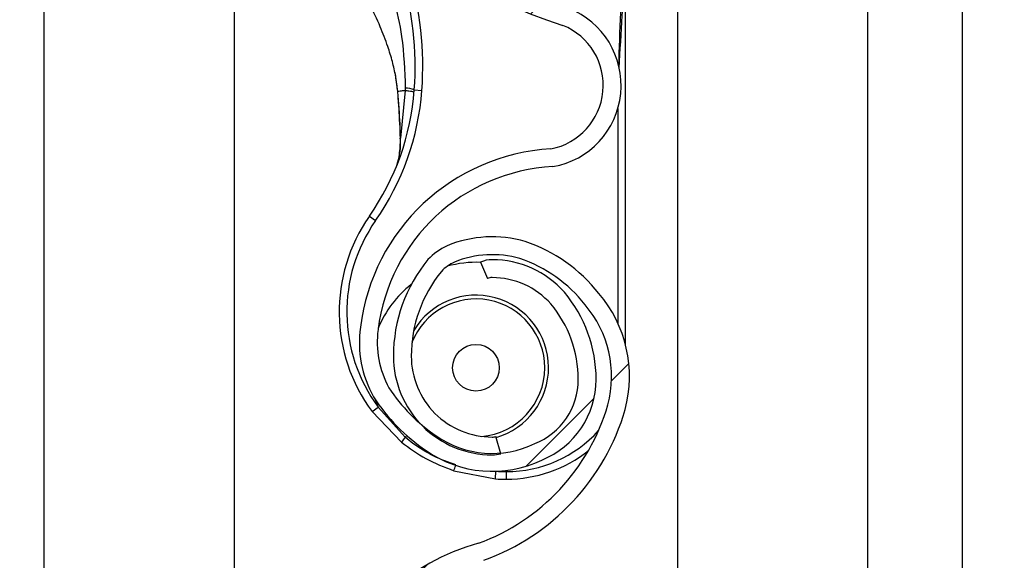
# Model space of a CAD drawing. Header units: inches. Extents: x 170 to 284, y 215 to 248.
# Tile 914 of 1056: x 235.429 to 235.5621, y 240.1417 to 240.2148. Entities that reach past the tile are written whole.
import ezdxf

# ---------------------------------------------------------------- set-up
doc = ezdxf.new("R2010")
doc.units = ezdxf.units.IN
doc.header["$LTSCALE"] = 0.25
doc.header["$MEASUREMENT"] = 0
doc.layers.add('ANNOTATIONS', color=1, linetype='Continuous')
doc.layers.add('LH TOP OF HOOD', color=7, linetype='Continuous')
doc.styles.add('ARIAL', font='arial.ttf', dxfattribs={"height": 0.09375})
doc.dimstyles.new('STANDARD$0', dxfattribs={"dimtxt": 0.09375, "dimasz": 0.09375, "dimexe": 0.03125, "dimexo": 0.046875, "dimgap": 0.09, "dimtad": 0, "dimtih": 1, "dimtoh": 1, "dimdec": 4, "dimzin": 0, "dimdsep": 46, "dimtxsty": 'ARIAL', "dimcen": 0.09, "dimadec": 0, "dimazin": 0, "dimtfac": 1, "dimtdec": 4, "dimtofl": 0, "dimtmove": 0, "dimatfit": 1, "dimfxl": 1, "dimtolj": 1, "dimtzin": 0, "dimarcsym": 0})
pattern_1 = [(45, (225.4196035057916, 238.187647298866), (-0.03026527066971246, 0.03026527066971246), [])]

# ---------------------------------------------------------------- blocks, each defined once
blk = doc.blocks.new('*D70')
at = {"layer": 'ANNOTATIONS', "color": 0, "lineweight": -2, "transparency": 16777216}
for p, q in [((235.475871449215, 243.8427370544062), (236.9163148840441, 243.8427370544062)), ((236.8850648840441, 243.7489870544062), (236.8850648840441, 242.028811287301)), ((236.8850648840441, 239.873775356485), (236.8850648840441, 241.5939511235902)), ((236.1545398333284, 239.780025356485), (236.9163148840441, 239.780025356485))]:
    blk.add_line(p, q, dxfattribs=at)
at = {"layer": 'ANNOTATIONS', "color": 0, "transparency": 16777216}
for points in [[(236.8694398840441, 243.7489870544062), (236.9006898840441, 243.7489870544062), (236.8850648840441, 243.8427370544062)], [(236.8694398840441, 239.873775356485), (236.9006898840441, 239.873775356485), (236.8850648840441, 239.780025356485)]]:
    blk.add_solid(points, dxfattribs=at)
at = {"layer": 'defpoints', "color": 0, "transparency": 16777216}
for p in [(235.428996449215, 243.8427370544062), (236.1076648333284, 239.780025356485), (236.8850648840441, 239.780025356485)]:
    blk.add_point(p, dxfattribs=at)
at = {"layer": 'ANNOTATIONS', "color": 0, "transparency": 16777216, "insert": (236.8850648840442, 241.8113812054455), "char_height": 0.09375, "attachment_point": 5, "style": 'ARIAL'}
blk.add_mtext('\\A1;OPENING\\PHEIGHT', dxfattribs=at)

msp = doc.modelspace()

# ---------------------------------------------------------------- hatches: boundary and pattern name
at = {"layer": 'LH TOP OF HOOD'}
h = msp.add_hatch(dxfattribs=at)
h.set_pattern_fill('ANSI31', color=256, scale=0.34241245, angle=2.8e-322, style=0)
h.set_pattern_definition(pattern_1)
edge = h.paths.add_edge_path(flags=0)
edge.add_arc((235.4928707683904, 240.1781861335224), 0.001712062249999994, 450.0000000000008, 472.2104203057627)
edge.add_line((235.4922235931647, 240.1797711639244), (235.4913110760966, 240.1820060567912))
edge.add_arc((235.4928707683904, 240.1781861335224), 0.004126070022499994, 450, 472.2104203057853, ccw=False)
edge.add_arc((235.4928707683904, 240.1692834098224), 0.01302879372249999, 401.47616737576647, 450, ccw=False)
edge.add_arc((235.4886248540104, 240.1661332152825), 0.01830194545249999, 359.99999999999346, 400.061373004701, ccw=False)
edge.add_arc((235.4951649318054, 240.1661332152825), 0.01176186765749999, 292.1408576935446, 359.99999999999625, ccw=False)
edge.add_arc((235.4928707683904, 240.1693861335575), 0.01566536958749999, 235.25706803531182, 295.4307998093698, ccw=False)
edge.add_arc((235.4981096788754, 240.1775013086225), 0.02532140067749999, 212.8542481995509, 235.9809333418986, ccw=False)
edge.add_arc((235.4899602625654, 240.1711324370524), 0.01504902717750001, 172.1557183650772, 209.3146496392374, ccw=False)
edge.add_arc((235.5023898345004, 240.1697970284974), 0.02754708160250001, 453.3085031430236, 532.9325737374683, ccw=False)
edge.add_arc((235.4991369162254, 240.2058873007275), 0.008748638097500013, 280.9586189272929, 427.9414322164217)
edge.add_arc((235.5189966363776, 240.2682406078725), 0.05672062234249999, 179.5706357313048, 253.00989973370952, ccw=False)
edge.add_arc((235.6773283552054, 240.2694390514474), 0.2150521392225, 163.4260275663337, 180.2060536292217, ccw=False)
edge.add_arc((235.4985548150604, 240.3215884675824), 0.02884824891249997, 465.1588434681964, 521.4137567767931, ccw=False)
edge.add_arc((235.4812287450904, 240.3761347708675), 0.0284373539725, 290.1205938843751, 343.7190675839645)
edge.add_arc((235.4940692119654, 240.3719573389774), 0.01494630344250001, 345.2914408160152, 400.547192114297)
edge.add_arc((235.4906450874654, 240.3701425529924), 0.0187470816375, 397.9578745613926, 431.4396159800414)
edge.add_arc((235.4928707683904, 240.3749705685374), 0.0134739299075, 433.8775574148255, 472.2736457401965)
edge.add_arc((235.4903026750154, 240.3819900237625), 0.006011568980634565, 474.98253258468, 495.7175736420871)
edge.add_arc((235.5000956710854, 240.3747308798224), 0.01816498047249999, 500.8992600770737, 539.9999999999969)
edge.add_arc((235.4928707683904, 240.3747308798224), 0.01094007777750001, 539.9999999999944, 629.9999999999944)
edge.add_arc((235.4928707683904, 240.3656569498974), 0.001866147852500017, 269.9999999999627, 285.6422464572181)
edge.add_line((235.4933739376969, 240.36385991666), (235.4940248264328, 240.3615353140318))
edge.add_arc((235.4928707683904, 240.3656569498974), 0.004280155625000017, 269.9999999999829, 285.6422464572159, ccw=False)
edge.add_arc((235.4928707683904, 240.3747308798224), 0.01335408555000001, 179.9999999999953, 269.999999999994, ccw=False)
edge.add_arc((235.5000956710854, 240.3747308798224), 0.020578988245, 500.6113583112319, 539.9999999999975, ccw=False)
edge.add_arc((235.4903026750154, 240.3819900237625), 0.008425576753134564, 474.5776671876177, 496.4997109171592, ccw=False)
edge.add_arc((235.4928707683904, 240.3749705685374), 0.01588793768, 433.69030225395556, 472.47058069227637, ccw=False)
edge.add_arc((235.4906450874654, 240.3701425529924), 0.02116108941, 398.1045307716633, 431.5771717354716, ccw=False)
edge.add_arc((235.4940692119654, 240.3719573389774), 0.01736031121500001, 345.18024813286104, 400.3658533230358, ccw=False)
edge.add_arc((235.4812287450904, 240.3761347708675), 0.030851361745, 289.91815728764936, 343.77953759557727, ccw=False)
edge.add_arc((235.4985548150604, 240.3215884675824), 0.02643424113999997, 464.9417095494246, 521.3236131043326)
edge.add_arc((235.6773283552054, 240.2694390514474), 0.21263813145, 523.4376684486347, 540.2096895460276)
edge.add_arc((235.5189966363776, 240.2682406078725), 0.05430661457, 539.5566266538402, 613.1145348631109)
edge.add_arc((235.4991369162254, 240.2058873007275), 0.01116264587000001, 280.06103888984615, 428.529087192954, ccw=False)
edge.add_arc((235.5023898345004, 240.1697970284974), 0.02513307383, 452.9714001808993, 532.9706577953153)
edge.add_arc((235.4899602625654, 240.1711324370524), 0.01263501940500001, 532.0830472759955, 568.9826967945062)
edge.add_arc((235.4981096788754, 240.1775013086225), 0.022907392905, 213.0443063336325, 236.0197152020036)
edge.add_arc((235.4928707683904, 240.1693861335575), 0.01325136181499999, 235.1922404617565, 295.735249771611)
edge.add_arc((235.4951649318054, 240.1661332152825), 0.009347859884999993, 291.7225241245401, 359.9999999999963)
edge.add_arc((235.4886248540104, 240.1661332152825), 0.01588793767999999, 359.9999999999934, 399.952178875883)
edge.add_arc((235.4928707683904, 240.1692834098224), 0.01061478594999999, 401.6345013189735, 450.0000000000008)
h = msp.add_hatch(dxfattribs=at)
h.set_pattern_fill('ANSI31', color=256, scale=0.34241245, angle=2.8e-322, style=0)
h.set_pattern_definition(pattern_1)
edge = h.paths.add_edge_path(flags=0)
edge.add_arc((235.4928707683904, 239.9727386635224), 0.001712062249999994, 450.0000000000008, 472.2104203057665)
edge.add_line((235.4922235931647, 239.9743236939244), (235.4913110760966, 239.9765585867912))
edge.add_arc((235.4928707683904, 239.9727386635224), 0.004126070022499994, 450, 472.2104203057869, ccw=False)
edge.add_arc((235.4928707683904, 239.9638359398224), 0.01302879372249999, 401.47616737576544, 450, ccw=False)
edge.add_arc((235.4886248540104, 239.9606857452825), 0.01830194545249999, 359.99999999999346, 400.061373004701, ccw=False)
edge.add_arc((235.4951649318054, 239.9606857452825), 0.01176186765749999, 292.1408576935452, 359.99999999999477, ccw=False)
edge.add_arc((235.4928707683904, 239.9639386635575), 0.01566536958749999, 235.2570680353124, 295.4307998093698, ccw=False)
edge.add_arc((235.4981096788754, 239.9720538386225), 0.02532140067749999, 212.8542481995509, 235.9809333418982, ccw=False)
edge.add_arc((235.4899602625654, 239.9656849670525), 0.01504902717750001, 172.1557183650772, 209.3146496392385, ccw=False)
edge.add_arc((235.5023898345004, 239.9643495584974), 0.02754708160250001, 453.3085031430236, 532.9325737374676, ccw=False)
edge.add_arc((235.4991369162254, 240.0004398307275), 0.008748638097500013, 280.9586189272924, 427.9414322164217)
edge.add_arc((235.5189966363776, 240.0627931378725), 0.05672062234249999, 179.5706357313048, 253.0098997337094, ccw=False)
edge.add_arc((235.6773283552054, 240.0639915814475), 0.2150521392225, 163.4260275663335, 180.2060536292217, ccw=False)
edge.add_arc((235.4985548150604, 240.1161409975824), 0.02884824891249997, 465.1588434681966, 521.4137567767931, ccw=False)
edge.add_arc((235.4812287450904, 240.1706873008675), 0.0284373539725, 290.1205938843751, 343.7190675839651)
edge.add_arc((235.4940692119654, 240.1665098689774), 0.01494630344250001, 345.2914408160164, 400.5471921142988)
edge.add_arc((235.4906450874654, 240.1646950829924), 0.0187470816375, 397.957874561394, 431.4396159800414)
edge.add_arc((235.4928707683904, 240.1695230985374), 0.0134739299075, 433.8775574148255, 472.2736457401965)
edge.add_arc((235.4903026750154, 240.1765425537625), 0.006011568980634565, 474.9825325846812, 495.7175736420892)
edge.add_arc((235.5000956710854, 240.1692834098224), 0.01816498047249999, 500.8992600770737, 539.999999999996)
edge.add_arc((235.4928707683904, 240.1692834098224), 0.01094007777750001, 539.9999999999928, 629.9999999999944)
edge.add_arc((235.4928707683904, 240.1602094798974), 0.001866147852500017, 269.9999999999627, 285.6422464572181)
edge.add_line((235.4933739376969, 240.15841244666), (235.4940248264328, 240.1560878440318))
edge.add_arc((235.4928707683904, 240.1602094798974), 0.004280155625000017, 269.9999999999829, 285.642246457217, ccw=False)
edge.add_arc((235.4928707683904, 240.1692834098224), 0.01335408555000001, 179.9999999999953, 269.999999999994, ccw=False)
edge.add_arc((235.5000956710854, 240.1692834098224), 0.020578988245, 500.61135831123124, 539.9999999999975, ccw=False)
edge.add_arc((235.4903026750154, 240.1765425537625), 0.008425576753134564, 474.5776671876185, 496.4997109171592, ccw=False)
edge.add_arc((235.4928707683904, 240.1695230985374), 0.01588793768, 433.69030225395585, 472.47058069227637, ccw=False)
edge.add_arc((235.4906450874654, 240.1646950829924), 0.02116108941, 398.1045307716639, 431.5771717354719, ccw=False)
edge.add_arc((235.4940692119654, 240.1665098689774), 0.01736031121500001, 345.18024813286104, 400.3658533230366, ccw=False)
edge.add_arc((235.4812287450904, 240.1706873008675), 0.030851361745, 289.91815728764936, 343.77953759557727, ccw=False)
edge.add_arc((235.4985548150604, 240.1161409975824), 0.02643424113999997, 464.9417095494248, 521.3236131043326)
edge.add_arc((235.6773283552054, 240.0639915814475), 0.21263813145, 523.4376684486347, 540.2096895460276)
edge.add_arc((235.5189966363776, 240.0627931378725), 0.05430661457, 539.5566266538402, 613.1145348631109)
edge.add_arc((235.4991369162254, 240.0004398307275), 0.01116264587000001, 280.0610388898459, 428.5290871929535, ccw=False)
edge.add_arc((235.5023898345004, 239.9643495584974), 0.02513307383, 452.9714001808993, 532.9706577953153)
edge.add_arc((235.4899602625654, 239.9656849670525), 0.01263501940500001, 532.0830472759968, 568.9826967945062)
edge.add_arc((235.4981096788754, 239.9720538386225), 0.022907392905, 213.0443063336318, 236.0197152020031)
edge.add_arc((235.4928707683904, 239.9639386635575), 0.01325136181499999, 235.1922404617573, 295.7352497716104)
edge.add_arc((235.4951649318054, 239.9606857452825), 0.009347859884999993, 291.7225241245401, 359.9999999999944)
edge.add_arc((235.4886248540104, 239.9606857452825), 0.01588793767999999, 359.9999999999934, 399.952178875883)
edge.add_arc((235.4928707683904, 239.9638359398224), 0.01061478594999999, 401.6345013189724, 450.0000000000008)

# ---------------------------------------------------------------- linework, layer by layer
for p, q in [((235.5564384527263, 239.8275350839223), (235.5564384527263, 244.0802977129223)), ((235.5179170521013, 244.0327879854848), (235.5179170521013, 239.8681965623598)), ((235.5435979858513, 244.0327879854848), (235.5435979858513, 239.8275350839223)), ((235.5564384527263, 239.8275350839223), (235.5564384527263, 244.0327879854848)), ((235.4323139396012, 239.8275350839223), (235.4323139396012, 243.9380293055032)), ((235.4579948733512, 240.2628695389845), (235.4579948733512, 240.0704956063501)), ((235.5108807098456, 240.1708404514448), (235.5108807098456, 240.2232626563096)), ((235.4797133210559, 240.2076133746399), (235.4800781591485, 240.2050342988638)), ((235.4801201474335, 240.2048819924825), (235.4801061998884, 240.2050492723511)), ((235.4811213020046, 240.2051781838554), (235.480471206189, 240.1987441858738)), ((235.4823430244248, 240.2052773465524), (235.4833674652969, 240.2052016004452)), ((235.5098534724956, 240.2027631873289), (235.5098534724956, 240.1737374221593)), ((235.476262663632, 240.1881892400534), (235.4771046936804, 240.1876008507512)), ((235.4913110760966, 240.1820060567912), (235.4922235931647, 240.1797711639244)), ((235.4771110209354, 240.1633510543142), (235.4774520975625, 240.162405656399)), ((235.4766266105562, 240.1617942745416), (235.4774520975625, 240.162405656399)), ((235.4766266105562, 240.1617942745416), (235.4806049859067, 240.157649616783)), ((235.4811113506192, 240.1583135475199), (235.4774520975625, 240.162405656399)), ((235.4811113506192, 240.1583135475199), (235.4813350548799, 240.158533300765)), ((235.4940248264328, 240.1560878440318), (235.4933739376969, 240.15841244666)), ((235.4876723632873, 240.1537946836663), (235.4933109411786, 240.1526937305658)), ((235.4933109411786, 240.1526937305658), (235.4933780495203, 240.153718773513)), ((235.4947873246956, 240.1526454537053), (235.4947873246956, 240.1536726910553))]:
    msp.add_line(p, q, dxfattribs=at)
at = {"layer": 'LH TOP OF HOOD', "flags": 128}
msp.add_lwpolyline([(235.4804376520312, 240.1986755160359), (235.4804098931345, 240.1986830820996), (235.4803908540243, 240.1986914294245), (235.4803810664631, 240.1987003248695), (235.4803808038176, 240.1987095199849), (235.4803900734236, 240.1987187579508), (235.4804086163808, 240.1987277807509), (235.4804359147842, 240.1987363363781), (235.480471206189, 240.1987441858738)], dxfattribs=at)
at = {"layer": 'LH TOP OF HOOD'}
msp.add_circle((235.4906783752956, 240.1677116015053), 0.00315523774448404, dxfattribs=at)
for centre, radius, start, end in [((235.5189966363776, 240.2682406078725), 0.0567206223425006, 179.5706357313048, 253.009899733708), ((235.4393165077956, 240.2084586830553), 0.04417120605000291, 355.7713036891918, 16.94846748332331), ((235.4393165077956, 240.2084586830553), 0.04314396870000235, 355.771303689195, 16.94846748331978), ((235.4991369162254, 240.2058873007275), 0.01116264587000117, 280.0610388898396, 68.52908719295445), ((235.4991369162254, 240.2058873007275), 0.008748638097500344, 280.9586189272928, 67.94143221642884), ((235.4810641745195, 240.2020184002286), 0.003500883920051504, 68.57435782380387, 89.0426180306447), ((235.448194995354, 240.2078022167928), 0.03424124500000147, 325.055123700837, 355.771303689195), ((235.448194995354, 240.2078022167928), 0.03526848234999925, 325.0551237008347, 355.7713036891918), ((235.4801298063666, 240.2047042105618), 0.000178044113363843, 93.10983558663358, 110.0707638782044), ((235.4800831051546, 240.2049013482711), 3.319259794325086e-05, 244.2889319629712, 282.2874080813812), ((235.5023898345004, 240.1697970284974), 0.02754708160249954, 93.3085031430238, 172.9325737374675), ((235.5023898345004, 240.1697970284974), 0.02513307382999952, 92.9714001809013, 172.9706577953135), ((235.4947873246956, 240.1752446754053), 0.02259922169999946, 145.0551237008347, 216.5248216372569), ((235.4947873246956, 240.1752446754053), 0.02157198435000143, 145.0551237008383, 216.5248216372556), ((235.4928707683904, 240.1695230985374), 0.01588793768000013, 73.69030225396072, 112.4705806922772), ((235.4903026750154, 240.1765425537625), 0.008425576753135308, 114.5776671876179, 136.4997109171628), ((235.4906450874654, 240.1646950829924), 0.02116108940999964, 38.10453077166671, 71.57717173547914), ((235.4928707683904, 240.1695230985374), 0.01347392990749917, 73.87755741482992, 112.2736457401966), ((235.5000956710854, 240.1692834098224), 0.02057898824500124, 140.6113583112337, 179.999999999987), ((235.4903026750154, 240.1765425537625), 0.006011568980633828, 114.9825325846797, 135.7175736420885), ((235.4906783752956, 240.1677116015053), 0.01425087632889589, 87.35889654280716, 105.8277214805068), ((235.4928707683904, 240.1781861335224), 0.004126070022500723, 90, 112.2104203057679), ((235.4928707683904, 240.1692834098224), 0.01302879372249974, 41.47616737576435, 90), ((235.4906450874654, 240.1646950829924), 0.01874708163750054, 37.95787456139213, 71.43961598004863), ((235.5000956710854, 240.1692834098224), 0.01816498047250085, 140.8992600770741, 179.9999999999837), ((235.4906783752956, 240.1677116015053), 0.01425087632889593, 127.833393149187, 157.9527497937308), ((235.4928707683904, 240.1781861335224), 0.001712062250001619, 90, 112.2104203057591), ((235.4928707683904, 240.1692834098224), 0.01061478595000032, 41.6345013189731, 90), ((235.4906783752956, 240.1677116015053), 0.009810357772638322, 286.1585342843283, 149.0324419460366), ((235.4886248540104, 240.1661332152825), 0.01830194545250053, 359.999999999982, 40.06137300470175), ((235.4940692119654, 240.1665098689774), 0.01736031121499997, 345.180248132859, 40.36585332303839), ((235.4906783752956, 240.1677116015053), 0.009303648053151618, 0, 158.4588253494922), ((235.4886248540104, 240.1661332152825), 0.01588793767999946, 359.9999999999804, 39.95217887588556), ((235.4940692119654, 240.1665098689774), 0.01494630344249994, 345.2914408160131, 40.54719211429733), ((235.4899602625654, 240.1711324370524), 0.01504902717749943, 172.1557183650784, 209.3146496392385), ((235.4899602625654, 240.1711324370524), 0.01263501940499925, 172.0830472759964, 208.9826967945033), ((235.4928707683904, 240.1692834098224), 0.01335408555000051, 179.9999999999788, 269.9999999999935), ((235.4928707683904, 240.1692834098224), 0.01094007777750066, 179.9999999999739, 269.9999999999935), ((235.4906783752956, 240.1677116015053), 0.009303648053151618, 274.6412262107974, 0), ((235.4951649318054, 240.1661332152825), 0.009347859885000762, 291.7225241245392, 359.999999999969), ((235.4951649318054, 240.1661332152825), 0.01176186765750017, 292.1408576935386, 359.9999999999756), ((235.4981096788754, 240.1775013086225), 0.02290739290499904, 213.0443063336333, 236.0197152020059), ((235.4981096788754, 240.1775013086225), 0.02532140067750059, 212.8542481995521, 235.9809333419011), ((235.4812287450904, 240.1706873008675), 0.02843735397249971, 290.1205938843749, 343.7190675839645), ((235.4812287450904, 240.1706873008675), 0.03085136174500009, 289.91815728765, 343.7795375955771), ((235.4947873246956, 240.1704509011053), 0.01677821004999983, 269.9999999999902, 317.9734601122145), ((235.4877853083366, 240.1526984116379), 0.008721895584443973, 139.9244128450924, 145.4117204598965), ((235.4928707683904, 240.1693861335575), 0.01325136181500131, 235.1922404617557, 295.7352497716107), ((235.4928707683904, 240.1602094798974), 0.001866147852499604, 269.9999999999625, 285.6422464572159), ((235.4928707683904, 240.1693861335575), 0.01566536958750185, 235.2570680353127, 295.4307998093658), ((235.4928707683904, 240.1602094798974), 0.00428015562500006, 269.9999999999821, 285.6422464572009), ((235.4947873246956, 240.1704509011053), 0.01780544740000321, 269.9999999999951, 308.592188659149), ((235.4800768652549, 240.156968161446), 0.00823180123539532, 337.3243224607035, 342.6867957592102), ((235.4947873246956, 240.1752446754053), 0.0215719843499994, 266.2542590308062, 269.9999999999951), ((235.4947873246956, 240.1752446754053), 0.02259922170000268, 266.2542590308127, 270), ((235.4985548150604, 240.1161409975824), 0.02884824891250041, 105.1588434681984, 161.4137567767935)]:
    msp.add_arc(centre, radius, start, end, dxfattribs=at)
for points, knots in [([(235.5100364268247, 240.2082416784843), (235.5101730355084, 240.2106028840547), (235.510379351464, 240.2141689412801), (235.5106239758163, 240.2183862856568), (235.5107572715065, 240.2205964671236), (235.5108247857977, 240.2217969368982), (235.5108516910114, 240.2224546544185), (235.5108646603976, 240.2228177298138), (235.5108712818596, 240.2230181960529), (235.5108748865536, 240.2231292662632), (235.5108770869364, 240.2231954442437), (235.5108784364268, 240.2232338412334), (235.5108793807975, 240.2232573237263), (235.5108799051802, 240.2232683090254), (235.5108802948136, 240.2232735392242), (235.5108805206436, 240.2232740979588), (235.5108806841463, 240.2232708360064), (235.5108806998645, 240.2232658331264), (235.5108807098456, 240.2232626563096)], [0, 0, 0, 0, 0.4681368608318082, 0.707012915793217, 0.8371325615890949, 0.9079072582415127, 0.9470740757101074, 0.9687898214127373, 0.9808770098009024, 0.9876679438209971, 0.9915546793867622, 0.9947708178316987, 0.9959953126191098, 0.9972287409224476, 0.9978484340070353, 0.9984730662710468, 0.9990304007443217, 1, 1, 1, 1]), ([(235.4790294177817, 240.2190869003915), (235.4790294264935, 240.21908687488), (235.479215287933, 240.2185425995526), (235.4798887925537, 240.2163837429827), (235.4808758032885, 240.2118759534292), (235.4810320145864, 240.2078532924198), (235.4811226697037, 240.2055187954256)], [0, 0, 0, 0, 5.869764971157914e-06, 0.1252288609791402, 0.4923383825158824, 1, 1, 1, 1]), ([(235.5103363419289, 240.2183565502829), (235.5102929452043, 240.2174819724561), (235.5101287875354, 240.2141736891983), (235.5100294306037, 240.2108627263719), (235.5099563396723, 240.2084270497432)], [0, 0, 0, 0, 0.2643600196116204, 1, 1, 1, 1]), ([(235.4801061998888, 240.2050492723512), (235.4800249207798, 240.2057438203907), (235.479864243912, 240.2071168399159), (235.4793893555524, 240.2091489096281), (235.4787046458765, 240.211392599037), (235.4776923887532, 240.2139964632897), (235.4768279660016, 240.2158321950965), (235.4763571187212, 240.216832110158)], [0, 0, 0, 0, 0.1627420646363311, 0.3217171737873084, 0.4905672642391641, 0.7225142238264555, 0.9999999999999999, 0.9999999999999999, 0.9999999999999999, 0.9999999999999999]), ([(235.4811226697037, 240.2055187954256), (235.4811224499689, 240.2054052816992), (235.4811222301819, 240.2052917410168), (235.4811213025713, 240.2051782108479), (235.4811213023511, 240.2051781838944)], [0, 0, 0, 0, 0.9997625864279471, 1, 1, 1, 1]), ([(235.4800781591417, 240.2050342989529), (235.480070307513, 240.2050346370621), (235.4800543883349, 240.2050353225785), (235.4800535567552, 240.2050385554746), (235.4800690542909, 240.2050431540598), (235.4800939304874, 240.2050472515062), (235.4801061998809, 240.2050492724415)], [0, 0, 0, 0, 0.2466091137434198, 0.5000000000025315, 0.7533908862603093, 1, 1, 1, 1]), ([(235.4800901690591, 240.204868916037), (235.4801497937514, 240.2041477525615), (235.4803211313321, 240.2020754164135), (235.4803916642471, 240.2000173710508), (235.4804376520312, 240.1986755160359)], [0, 0, 0, 0, 0.3479954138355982, 1, 1, 1, 1]), ([(235.4811213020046, 240.2051781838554), (235.4810668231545, 240.2051719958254), (235.480814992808, 240.2051433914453), (235.4804502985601, 240.2050986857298), (235.4802100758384, 240.2050641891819), (235.4801061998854, 240.2050492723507)], [0, 0, 0, 0, 0.1354579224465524, 0.6261588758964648, 1, 1, 1, 1]), ([(235.480471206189, 240.1987441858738), (235.4804178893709, 240.2000741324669), (235.4803362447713, 240.2021106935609), (235.4801758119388, 240.2041681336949), (235.4801201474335, 240.2048819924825)], [0, 0, 0, 0, 0.6530354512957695, 1, 1, 1, 1]), ([(235.4799721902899, 240.195047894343), (235.4800438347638, 240.1952754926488), (235.480307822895, 240.1961141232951), (235.4804402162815, 240.1974515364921), (235.4804646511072, 240.1984707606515), (235.480471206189, 240.1987441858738)], [0, 0, 0, 0, 0.2141804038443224, 0.7891897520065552, 1, 1, 1, 1]), ([(235.4804376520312, 240.1986755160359), (235.4804429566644, 240.1983945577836), (235.4804593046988, 240.1975286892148), (235.4803390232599, 240.1967152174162), (235.4802577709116, 240.196165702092)], [0, 0, 0, 0, 0.3244814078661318, 1, 1, 1, 1]), ([(235.4806049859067, 240.157649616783), (235.4816778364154, 240.1568608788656), (235.4838591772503, 240.1552572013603), (235.4863875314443, 240.1542874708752), (235.4876723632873, 240.1537946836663)], [0, 0, 0, 0, 0.4918307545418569, 1, 1, 1, 1]), ([(235.4879564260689, 240.1545798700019), (235.4869478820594, 240.1549432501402), (235.4849015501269, 240.1556805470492), (235.4826565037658, 240.1570649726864), (235.4814557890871, 240.1580352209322), (235.4811113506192, 240.1583135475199)], [0, 0, 0, 0, 0.4093476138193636, 0.8305647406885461, 1, 1, 1, 1])]:
    msp.add_open_spline(points, degree=3, knots=knots, dxfattribs=at)
msp.add_open_spline([(235.4823141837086, 240.2049136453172), (235.4822997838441, 240.2049310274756), (235.482270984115, 240.2049657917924), (235.4820221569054, 240.20503219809), (235.4816462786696, 240.2051043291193), (235.4812962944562, 240.2051535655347), (235.4811213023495, 240.2051781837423)], degree=3, dxfattribs=at)

# ---------------------------------------------------------------- dimensions: what is measured, and where the dimension line sits
at = {"layer": 'ANNOTATIONS'}
dim = msp.add_linear_dim(base=(236.8850648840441, 239.780025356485), p1=(235.4289964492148, 243.8427370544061), p2=(236.1076648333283, 239.7800253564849), angle=90, text='OPENING\\PHEIGHT', dimstyle='STANDARD$0', dxfattribs=at)
dim.commit()
dim.dimension.update_dxf_attribs({"geometry": '*D70', "text_midpoint": (236.8850648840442, 241.8113812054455)})

doc.saveas('drawing.dxf')
